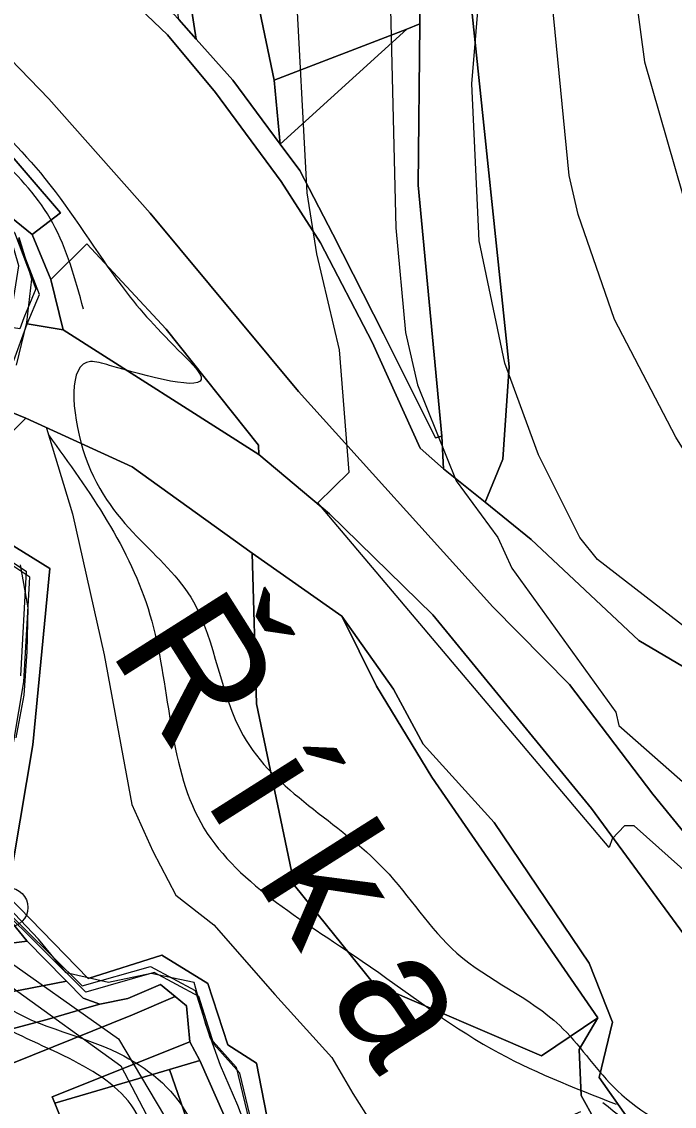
# Model space of a CAD drawing. Extents: x -510989 to -501240, y -1184665 to -1176089.
# Drawn here: x -503705.3 to -503555.7, y -1180892.3 to -1180643.8 of the extents above; entities that cross this region are included whole.
import ezdxf

# ---------------------------------------------------------------- set-up
doc = ezdxf.new("R2010")
doc.units = 0
for name, color, linetype in [('lesni_pozemek', 7, 'Continuous'), ('NAVRH_revitalizace_toku', 7, 'Continuous'), ('orna_puda', 7, 'Continuous'), ('ostatni_plocha_x_draha', 7, 'Continuous'), ('ostatni_plocha_x_neplodna_puda', 7, 'Continuous'), ('ostatni_plocha_x_ostatni_komunikace', 7, 'Continuous'), ('ostatni_plocha_x_silnice', 7, 'Continuous'), ('popis', 7, 'Continuous'), ('STAV_zaplavove_uzemi', 7, 'Continuous'), ('trasovani_toku', 7, 'Continuous'), ('trvaly_travni_porost', 7, 'Continuous'), ('vodni_plocha_x_vodni_tok_v_koryt_prir_n_upr', 7, 'Continuous'), ('vrstevnice_01', 7, 'Continuous'), ('vrstevnice_02', 7, 'Continuous')]:
    doc.layers.add(name, color=color, linetype=linetype)

msp = doc.modelspace()

# ---------------------------------------------------------------- linework, layer by layer
at = {"layer": 'lesni_pozemek'}
msp.add_lwpolyline([(-503433.41, -1180812.64), (-503498.1, -1180816.62), (-503533.5, -1180803.41), (-503563.79, -1180785.56), (-503588.48, -1180762.44), (-503599.05, -1180753.9), (-503594.94, -1180744.02), (-503593.51, -1180722.84), (-503602.15, -1180640.58), (-503596.73, -1180612.04), (-503591.25, -1180585.06), (-503591.68, -1180515.89), (-503576.18, -1180502.75), (-503566.29, -1180490.75), (-503560.9, -1180484.48), (-503542.5, -1180462.78)], dxfattribs=at)
for points in [[(-503601.64, -1180528.62), (-503591.68, -1180515.89), (-503591.25, -1180585.06), (-503596.73, -1180612.04), (-503602.15, -1180640.58), (-503593.51, -1180722.84), (-503594.94, -1180744.02), (-503599.05, -1180753.9), (-503608.56, -1180746.23), (-503608.97, -1180738.78), (-503614.4, -1180681.22), (-503614.02, -1180644.27), (-503614.06, -1180638.81), (-503605.22, -1180638.61), (-503607.13, -1180579.36), (-503610.75, -1180553.06), (-503617.26, -1180538.39), (-503622.95, -1180539.29), (-503625.01, -1180535.17)], [(-503614.02, -1180644.27), (-503614.4, -1180681.22), (-503608.97, -1180738.78), (-503610.42, -1180739.1), (-503622.33, -1180715.28), (-503633.96, -1180692.44), (-503641.54, -1180677.86), (-503646.02, -1180671.82), (-503616.98, -1180645.53)]]:
    msp.add_lwpolyline(points, close=True, dxfattribs=at)
at = {"layer": 'NAVRH_revitalizace_toku'}
for points in [[(-503715.72, -1180729.64), (-503728.58, -1180757.02), (-503723.3, -1180779.46), (-503720.99, -1180828.62), (-503712.09, -1180856.33), (-503683.05, -1180876.79), (-503660.29, -1180915.06), (-503646.1, -1180928.92), (-503636.86, -1180932.55), (-503582.09, -1180922.98)], [(-503699.58, -1180736.89), (-503693.57, -1180756.51), (-503686.33, -1180788.87), (-503680.04, -1180823.17), (-503675.22, -1180833.79), (-503669.9, -1180843.94), (-503661.21, -1180850.7), (-503647.2, -1180866.64), (-503634.16, -1180881.13), (-503629.32, -1180889.35), (-503623.53, -1180898.53), (-503618.2, -1180905.08), (-503608.9, -1180906.63), (-503601.92, -1180904.31), (-503577.12, -1180893.46)]]:
    msp.add_lwpolyline(points, dxfattribs=at)
at = {"layer": 'orna_puda'}
msp.add_lwpolyline([(-503622.22, -1180546.23), (-503619.89, -1180564.68), (-503614.22, -1180617.56), (-503614.06, -1180638.81), (-503614.02, -1180644.27), (-503616.98, -1180645.53), (-503647.37, -1180657.2), (-503658.78, -1180602.56), (-503673.81, -1180605.35), (-503676.52, -1180594.14), (-503684.4, -1180561.26)], close=True, dxfattribs=at)
at = {"layer": 'ostatni_plocha_x_draha'}
for points in [[(-503728.04, -1180603.41), (-503696.54, -1180625.52), (-503684.47, -1180634.75), (-503671.84, -1180646.84), (-503660.86, -1180660.05), (-503645.78, -1180680.44), (-503636.8, -1180694.49), (-503624.93, -1180717.25), (-503613.95, -1180741.52), (-503608.56, -1180746.23), (-503599.05, -1180753.9), (-503588.48, -1180762.44), (-503563.79, -1180785.56), (-503533.5, -1180803.41), (-503498.1, -1180816.62), (-503433.41, -1180812.64)], [(-503445.35, -1180833.32), (-503486.7, -1180841.19), (-503510.75, -1180850.44), (-503526.05, -1180854.08), (-503531.33, -1180852.89), (-503536.64, -1180850.18), (-503560.57, -1180820.77), (-503579.71, -1180795.62), (-503597.29, -1180777.84), (-503641.82, -1180728.5), (-503675.8, -1180687.66), (-503699.02, -1180661.49), (-503714.51, -1180645.55)], [(-503707.05, -1180721.42), (-503703.98, -1180713), (-503695.73, -1180714.36), (-503650.87, -1180742.93), (-503634.67, -1180756.57), (-503611.01, -1180779.66), (-503574.68, -1180824.05), (-503551.68, -1180855.4), (-503548.99, -1180860.21), (-503546.38, -1180865.56), (-503544.99, -1180864.89), (-503541.03, -1180872.5), (-503541.22, -1180874.2), (-503535.32, -1180886.58), (-503530.37, -1180934.78)], [(-503556.89, -1180908.47), (-503572.93, -1180885.68), (-503569.83, -1180872.98), (-503575.17, -1180859.47), (-503596.93, -1180827.26), (-503613.27, -1180809.3), (-503620.06, -1180796.73), (-503631.9, -1180780.01), (-503652.43, -1180765.54), (-503679.96, -1180745.79), (-503704.32, -1180734.66), (-503708.94, -1180732.71)]]:
    msp.add_lwpolyline(points, dxfattribs=at)
at = {"layer": 'ostatni_plocha_x_neplodna_puda'}
for points in [[(-503647.37, -1180657.2), (-503616.98, -1180645.53), (-503646.02, -1180671.82)], [(-503631.9, -1180780.01), (-503620.06, -1180796.73), (-503613.27, -1180809.3), (-503596.93, -1180827.26), (-503575.17, -1180859.47), (-503569.83, -1180872.98), (-503572.93, -1180885.68), (-503556.89, -1180908.47), (-503557.12, -1180911.95), (-503567.59, -1180923.46), (-503568.87, -1180924.87), (-503570.14, -1180913.95), (-503570.71, -1180903.87), (-503570.83, -1180900.95), (-503573.89, -1180895.46), (-503577.03, -1180889.84), (-503577.46, -1180879.28), (-503573.22, -1180872), (-503611.26, -1180816.88), (-503623.95, -1180796.05)]]:
    msp.add_lwpolyline(points, close=True, dxfattribs=at)
at = {"layer": 'ostatni_plocha_x_ostatni_komunikace'}
for points in [[(-503706.98, -1180460.95), (-503693.19, -1180508.59), (-503692.47, -1180542.56), (-503676.52, -1180594.14), (-503673.81, -1180605.35), (-503668.4, -1180627.57), (-503665.24, -1180647.8), (-503669.23, -1180643.33), (-503671.81, -1180626.52), (-503677.64, -1180603.85), (-503696.59, -1180543.15), (-503696.75, -1180512.63), (-503713.01, -1180460.58)], [(-503716.52, -1180607.77), (-503694.15, -1180623.39), (-503682.52, -1180632.67), (-503670.51, -1180641.89), (-503669.23, -1180643.33), (-503665.24, -1180647.8), (-503656.86, -1180657.22), (-503646.02, -1180671.82), (-503641.54, -1180677.86), (-503633.96, -1180692.44), (-503622.33, -1180715.28), (-503610.42, -1180739.1), (-503608.97, -1180738.78), (-503608.56, -1180746.23), (-503613.95, -1180741.52), (-503624.93, -1180717.25), (-503636.8, -1180694.49), (-503645.78, -1180680.44), (-503660.86, -1180660.05), (-503671.84, -1180646.84), (-503684.47, -1180634.75), (-503696.54, -1180625.52), (-503728.04, -1180603.41)]]:
    msp.add_lwpolyline(points, dxfattribs=at)
at = {"layer": 'ostatni_plocha_x_silnice'}
for points in [[(-503714.51, -1180645.55), (-503699.02, -1180661.49), (-503675.8, -1180687.66), (-503641.82, -1180728.5), (-503597.29, -1180777.84), (-503579.71, -1180795.62), (-503560.57, -1180820.77), (-503536.64, -1180850.18)], [(-503551.68, -1180855.4), (-503574.68, -1180824.05), (-503611.01, -1180779.66), (-503634.67, -1180756.57), (-503650.87, -1180742.93), (-503650.95, -1180740.82), (-503672.12, -1180714.26), (-503690.3, -1180694.66), (-503698.56, -1180702.89), (-503702.85, -1180692.57), (-503696.37, -1180687.6), (-503710.77, -1180670.83)]]:
    msp.add_lwpolyline(points, dxfattribs=at)
at = {"layer": 'popis'}
for points in [[(-503707.05, -1180721.42), (-503703.98, -1180713), (-503701.16, -1180706.3), (-503706.12, -1180693.45)], [(-503708.23, -1180815.41), (-503704.74, -1180795.04), (-503703.38, -1180771.06), (-503724.34, -1180757.19)], [(-503649.8, -1180907.28), (-503655.29, -1180884.69), (-503661.2, -1180878.06), (-503664.65, -1180867.12), (-503674.87, -1180861.64), (-503690.55, -1180866.1), (-503710.66, -1180846.29)]]:
    msp.add_lwpolyline(points, dxfattribs=at)
at = {"layer": 'STAV_zaplavove_uzemi'}
for points in [[(-504540.1, -1180857.4), (-504577.6, -1180869.9), (-504578.56, -1180860.28), (-504550.67, -1180843.94), (-504523.75, -1180837.2), (-504478.55, -1180823.74), (-504444.9, -1180804.51), (-504446.82, -1180793.93), (-504446.82, -1180779.51), (-504445.86, -1180755.47), (-504441.05, -1180745.85), (-504426.63, -1180754.51), (-504417.97, -1180766.04), (-504413.17, -1180777.58), (-504398.74, -1180788.16), (-504367.97, -1180786.24), (-504329.51, -1180770.85), (-504283.35, -1180754.51), (-504262.2, -1180724.7), (-504238.16, -1180694.89), (-504218.92, -1180663.15), (-504185.27, -1180631.42), (-504166.04, -1180606.42), (-504143.92, -1180591.03), (-504113.15, -1180572.76), (-504085.26, -1180570.84), (-504067.95, -1180564.11), (-504042.95, -1180584.3), (-504041.99, -1180609.3), (-504034.29, -1180620.84), (-504019.87, -1180632.38), (-503985.25, -1180627.57), (-503970.83, -1180622.77), (-503966.98, -1180607.38), (-503969.87, -1180574.69), (-503950.64, -1180559.3), (-503899.67, -1180566.99), (-503832.36, -1180592), (-503773.38, -1180619.38), (-503737.54, -1180645.61), (-503699.95, -1180679.7), (-503682.47, -1180704.18), (-503669.35, -1180719.04), (-503664.11, -1180725.16), (-503685.09, -1180722.54), (-503689.46, -1180721.66), (-503691.21, -1180741.77), (-503665.86, -1180776.74), (-503654.49, -1180807.33), (-503622.15, -1180837.93), (-503605.54, -1180857.16), (-503581.94, -1180873.77), (-503569.7, -1180887.76), (-503551.34, -1180899.12), (-503533.86, -1180905.24), (-503519.87, -1180914.86), (-503521.62, -1180886.01), (-503509.38, -1180869.4), (-503486.65, -1180862.41), (-503463.92, -1180863.28), (-503442.94, -1180864.15), (-503421.09, -1180871.15), (-503407.1, -1180879.02), (-503403.6, -1180885.13), (-503432.45, -1180912.23), (-503450.81, -1180934.96), (-503458.68, -1180948.07), (-503460.51, -1180958), (-503445.13, -1180968.57), (-503429.74, -1180958.96), (-503410.51, -1180930.11), (-503389.35, -1180907.03), (-503369.16, -1180886.84), (-503347.04, -1180874.34), (-503333.58, -1180868.57), (-503300.89, -1180867.61), (-503271.08, -1180854.15), (-503218.19, -1180816.64), (-503177.8, -1180772.41), (-503136.45, -1180737.79), (-503127.8, -1180727.21), (-503108.57, -1180722.41), (-503094.14, -1180728.18), (-503074.91, -1180728.18), (-503051.83, -1180714.71), (-503035.48, -1180702.21), (-503022.02, -1180736.83), (-503014.33, -1180767.6), (-503006.64, -1180784.91), (-502997.02, -1180789.72), (-502932.59, -1180779.14)], [(-503691.1, -1180709.63), (-503698.14, -1180689.92), (-503726.29, -1180661.77), (-503758.67, -1180635.02), (-503793.87, -1180613.9), (-503848.78, -1180591.37), (-503885.38, -1180575.88), (-503937.22, -1180564.11), (-503952.58, -1180564.11), (-503964.1, -1180580.75), (-503962.82, -1180602.51), (-503964.1, -1180625.54), (-503990.97, -1180635.78), (-504028.09, -1180635.78), (-504080.57, -1180656.26), (-504118.96, -1180675.46), (-504153.52, -1180702.34), (-504177.84, -1180745.85), (-504193.2, -1180768.89), (-504226.47, -1180789.37), (-504318.63, -1180820.09), (-504383.9, -1180844.41), (-504463.25, -1180867.44), (-504524.69, -1180885.36), (-504582.26, -1180902.78), (-504631.98, -1180942.98), (-504690.15, -1180991.64), (-504735.64, -1181042.41), (-504756.79, -1181076.26), (-504777.95, -1181112.22)], [(-502250.32, -1184002.61), (-502355.07, -1183875.41), (-502442.37, -1183790.61), (-502477.29, -1183700.82), (-502532.16, -1183578.61), (-502567.08, -1183448.91), (-502626.05, -1183402.34), (-502705.41, -1183380.59), (-502814.2, -1183349.87), (-502882.03, -1183297.39), (-502931.95, -1183237.24), (-503042.02, -1183107.97), (-503139.64, -1183018.94), (-503222.14, -1182957.59), (-503308.56, -1182839.96), (-503316.24, -1182784.92), (-503330.32, -1182756.77), (-503348.24, -1182719.65), (-503334.16, -1182651.82), (-503323.92, -1182595.5), (-503313.68, -1182526.39), (-503294.1, -1182480.5), (-503251.86, -1182396.03), (-503229.34, -1182314.37), (-503216.1, -1182227.15), (-503242.43, -1182174.5), (-503271.86, -1182129.59), (-503287.34, -1182081.58), (-503343.88, -1182028.1), (-503361.79, -1182008.91), (-503396.35, -1181952.59), (-503442.43, -1181933.39), (-503497.46, -1181888.6), (-503525.62, -1181860.44), (-503528.18, -1181837.4), (-503548.66, -1181767.01), (-503558.9, -1181729.89), (-503576.82, -1181682.53), (-503578.1, -1181621.1), (-503567.86, -1181572.46), (-503552.5, -1181536.63), (-503538.04, -1181458.36), (-503518.33, -1181411.9), (-503509.88, -1181341.51), (-503497.21, -1181207.63), (-503499.77, -1181097.56), (-503498.02, -1181031.35), (-503510.82, -1180970.85), (-503549.22, -1180952.23), (-503571.32, -1180940.6), (-503605.07, -1180937.11), (-503651.61, -1180939.44), (-503671.39, -1180917.33), (-503679.53, -1180892.89), (-503713.27, -1180871.95), (-503727.24, -1180859.15), (-503734.22, -1180833.55), (-503728.4, -1180799.81), (-503741.2, -1180770.72), (-503722.82, -1180725.17), (-503721.54, -1180703.41), (-503731.78, -1180697.01), (-503767.61, -1180699.57), (-503790.65, -1180697.01), (-503817.53, -1180697.01), (-503861.04, -1180686.77), (-503889.2, -1180675.25), (-503900.72, -1180668.85), (-503953.2, -1180679.09), (-503997.99, -1180697.01), (-504063.27, -1180722.61), (-504109.34, -1180749.49), (-504142.62, -1180776.36), (-504177.18, -1180796.84), (-504211.73, -1180817.32), (-504414.98, -1180961.5), (-504472.7, -1180998.11), (-504544.51, -1181068.5), (-504600.82, -1181143.12), (-504621.94, -1181196.62), (-504641.65, -1181267.01), (-504660.25, -1181350.62), (-504634.7, -1181398.32), (-504617.66, -1181447.72), (-504600.62, -1181492.01), (-504587, -1181548.23), (-504592.11, -1181628.29), (-504569.96, -1181682.81), (-504568.26, -1181664.07), (-504554.63, -1181621.48), (-504547.82, -1181597.63)], [(-503714.98, -1180731.03), (-503730.27, -1180754.23), (-503730.27, -1180771.71), (-503726.78, -1180779.58), (-503718.91, -1180795.31), (-503723.28, -1180825.91), (-503724.15, -1180843.39), (-503711.04, -1180867.87), (-503683.07, -1180880.11), (-503667.33, -1180894.1), (-503661.21, -1180911.58), (-503650.72, -1180926.44), (-503637.61, -1180932.56), (-503612.26, -1180929.06), (-503601.77, -1180929.06), (-503577.29, -1180926.44)], [(-503699.12, -1180738.43), (-503675.85, -1180779.68), (-503664.21, -1180827.28), (-503627.19, -1180859.02), (-503597.57, -1180879.11), (-503569.01, -1180891.81)], [(-503516.79, -1180924.84), (-503528.34, -1180912.45), (-503551.94, -1180904.59), (-503572.04, -1180891.47)]]:
    msp.add_spline(points, degree=3, dxfattribs=at)
at = {"layer": 'trasovani_toku'}
for p, q in [((-503702.89, -1180702.81), (-503705.8, -1180693.25)), ((-503704.09, -1180712.74), (-503702.89, -1180702.81)), ((-503706.46, -1180722.45), (-503704.09, -1180712.74)), ((-503703.76, -1180778.08), (-503705.5, -1180768.24)), ((-503703.97, -1180788.08), (-503703.76, -1180778.08)), ((-503704.66, -1180798.06), (-503703.97, -1180788.08)), ((-503706.55, -1180807.88), (-503704.66, -1180798.06)), ((-503701.43, -1180853.97), (-503708.31, -1180846.71)), ((-503695.09, -1180861.69), (-503701.43, -1180853.97)), ((-503685.33, -1180863.89), (-503695.09, -1180861.69)), ((-503675.54, -1180861.84), (-503685.33, -1180863.89)), ((-503665.75, -1180863.89), (-503675.54, -1180861.84)), ((-503663.05, -1180873.52), (-503665.75, -1180863.89)), ((-503659.72, -1180882.95), (-503663.05, -1180873.52)), ((-503655.73, -1180892.12), (-503659.72, -1180882.95)), ((-503652.07, -1180901.42), (-503655.73, -1180892.12))]:
    msp.add_line(p, q, dxfattribs=at)
msp.add_circle((-503708.31, -1180846.71), 4.5, dxfattribs=at)
at = {"layer": 'trvaly_travni_porost'}
for points in [[(-503673.81, -1180605.35), (-503658.78, -1180602.56), (-503647.37, -1180657.2), (-503646.02, -1180671.82), (-503656.86, -1180657.22), (-503665.24, -1180647.8), (-503668.4, -1180627.57)], [(-503690.3, -1180694.66), (-503672.12, -1180714.26), (-503650.95, -1180740.82), (-503650.87, -1180742.93), (-503695.73, -1180714.36), (-503698.56, -1180702.89)], [(-503652.43, -1180765.54), (-503631.9, -1180780.01), (-503623.95, -1180796.05), (-503611.26, -1180816.88), (-503573.22, -1180872), (-503586.09, -1180880.71), (-503624.56, -1180864.2), (-503642.71, -1180841.68), (-503651.41, -1180800.07)], [(-503716.5, -1180825.14), (-503716.43, -1180835.69), (-503712.31, -1180844.75), (-503710.85, -1180846.15), (-503704.09, -1180854.37), (-503704.02, -1180854.44), (-503710.17, -1180855.23), (-503771.06, -1180865.98), (-503773.82, -1180855.67), (-503776.53, -1180845.55), (-503779.33, -1180835.1), (-503750.63, -1180830.46)], [(-503710.17, -1180855.23), (-503704.02, -1180854.44), (-503695.45, -1180863.15), (-503695, -1180863.61), (-503705.63, -1180865.65), (-503769.26, -1180876.6), (-503771.06, -1180865.98)], [(-503705.63, -1180865.65), (-503695, -1180863.61), (-503691.14, -1180867.51), (-503687.37, -1180868.91), (-503690.29, -1180869.75), (-503699.43, -1180872.39), (-503726.76, -1180879.68), (-503767.53, -1180886.77), (-503769.26, -1180876.6)], [(-503670.09, -1180867.12), (-503679.84, -1180871.31), (-503730.16, -1180891.56), (-503753.32, -1180896.65), (-503765.56, -1180898.42), (-503767.53, -1180886.77), (-503726.76, -1180879.68), (-503699.43, -1180872.39), (-503690.29, -1180869.75), (-503687.37, -1180868.91), (-503680.95, -1180867.58), (-503673.46, -1180864.37)], [(-503667.47, -1180869.25), (-503666.68, -1180877.52), (-503698.26, -1180890.09), (-503697.67, -1180891.58), (-503692.49, -1180904.57), (-503705.75, -1180910.03), (-503730.15, -1180916.5), (-503757.2, -1180922.27), (-503763.41, -1180911.09), (-503765.56, -1180898.42), (-503753.32, -1180896.65), (-503730.16, -1180891.56), (-503679.84, -1180871.31), (-503670.09, -1180867.12)], [(-503666.68, -1180877.52), (-503664.44, -1180881.78), (-503671.41, -1180883.83), (-503697.67, -1180891.58), (-503698.26, -1180890.09)], [(-503664.44, -1180881.78), (-503658.88, -1180894.41), (-503666.86, -1180896.82), (-503671.41, -1180883.83)], [(-503671.41, -1180883.83), (-503666.86, -1180896.82), (-503692.49, -1180904.57), (-503697.67, -1180891.58)]]:
    msp.add_lwpolyline(points, close=True, dxfattribs=at)
for points in [[(-503710.77, -1180670.83), (-503696.37, -1180687.6), (-503702.85, -1180692.57), (-503722.05, -1180677.04)], [(-503646.74, -1180906.33), (-503651.42, -1180882.39), (-503657.99, -1180878.19), (-503662.57, -1180864.12), (-503673.15, -1180857.62), (-503690.05, -1180862.98), (-503708.53, -1180844.02), (-503702.72, -1180809.44), (-503698.83, -1180769.06), (-503710.95, -1180761.56), (-503720.54, -1180756.73), (-503712.71, -1180742.95), (-503704.32, -1180734.66), (-503679.96, -1180745.79), (-503652.43, -1180765.54), (-503651.41, -1180800.07), (-503642.71, -1180841.68), (-503624.56, -1180864.2), (-503586.09, -1180880.71), (-503573.22, -1180872), (-503577.46, -1180879.28), (-503577.03, -1180889.84), (-503573.89, -1180895.46)]]:
    msp.add_lwpolyline(points, dxfattribs=at)
at = {"layer": 'vodni_plocha_x_vodni_tok_v_koryt_prir_n_upr'}
msp.add_lwpolyline([(-503745.47, -1180670.94), (-503736.57, -1180660.72), (-503726, -1180677.26), (-503706.93, -1180692.12), (-503701.97, -1180704.97), (-503704.79, -1180711.67), (-503705.69, -1180714.15), (-503708.13, -1180713.81), (-503705.91, -1180699.7), (-503708.01, -1180692.34), (-503727.32, -1180678.41), (-503734.45, -1180666.3), (-503749.43, -1180676.12), (-503749.95, -1180684.76), (-503775.83, -1180695.17), (-503784.06, -1180691.38), (-503787.22, -1180684.15), (-503786.48, -1180677.26), (-503786.19, -1180674.61), (-503784.17, -1180675.25), (-503784.96, -1180679.23), (-503782.43, -1180685.4), (-503766.35, -1180683.52)], close=True, dxfattribs=at)
for points in [[(-503722.05, -1180677.04), (-503702.85, -1180692.57), (-503698.56, -1180702.89), (-503695.73, -1180714.36), (-503703.98, -1180713), (-503701.16, -1180706.3), (-503706.12, -1180693.45)], [(-503708.94, -1180732.71), (-503704.32, -1180734.66), (-503712.71, -1180742.95)], [(-503725.15, -1180755.84), (-503704.2, -1180769.7), (-503705.56, -1180793.67)], [(-503708.23, -1180815.41), (-503704.74, -1180795.04), (-503703.38, -1180771.06), (-503724.34, -1180757.19)], [(-503710.95, -1180761.56), (-503698.83, -1180769.06), (-503702.72, -1180809.44), (-503708.53, -1180844.02), (-503690.05, -1180862.98), (-503673.15, -1180857.62), (-503662.57, -1180864.12), (-503657.99, -1180878.19), (-503651.42, -1180882.39), (-503646.74, -1180906.33)], [(-503711.49, -1180844.9), (-503691.38, -1180864.7), (-503675.7, -1180860.24), (-503665.49, -1180865.72), (-503662.04, -1180876.66), (-503656.13, -1180883.28), (-503650.64, -1180905.86)], [(-503658.88, -1180894.41), (-503664.44, -1180881.78), (-503666.68, -1180877.52), (-503667.47, -1180869.25), (-503670.09, -1180867.12), (-503673.46, -1180864.37), (-503680.95, -1180867.58), (-503687.37, -1180868.91), (-503691.14, -1180867.51), (-503695, -1180863.61), (-503695.45, -1180863.15), (-503704.02, -1180854.44), (-503704.09, -1180854.37), (-503710.85, -1180846.15)], [(-503649.8, -1180907.28), (-503655.29, -1180884.69), (-503661.2, -1180878.06), (-503664.65, -1180867.12), (-503674.87, -1180861.64), (-503690.55, -1180866.1), (-503710.66, -1180846.29)]]:
    msp.add_lwpolyline(points, dxfattribs=at)
at = {"layer": 'vrstevnice_01'}
for points in [[(-503428.31, -1180810), (-503448.09, -1180803), (-503490.91, -1180791), (-503512.09, -1180781), (-503525.09, -1180773), (-503544.09, -1180757), (-503555.31, -1180739), (-503569.41, -1180712), (-503577.69, -1180688), (-503579.81, -1180679), (-503584, -1180636), (-503583.69, -1180587), (-503586.19, -1180562), (-503592.69, -1180543), (-503601.31, -1180528), (-503618.09, -1180509), (-503641.69, -1180488), (-503649.69, -1180479), (-503661.81, -1180460)], [(-503621.81, -1180597), (-503619.5, -1180691), (-503617.31, -1180715), (-503614.5, -1180727), (-503605.69, -1180749), (-503596.09, -1180762), (-503592.91, -1180769), (-503569.09, -1180802), (-503568.41, -1180805), (-503552.5, -1180819), (-503539.91, -1180824), (-503519.09, -1180830), (-503468.31, -1180838), (-503447.59, -1180839), (-503444.31, -1180841)]]:
    msp.add_lwpolyline(points, dxfattribs=at)
at = {"layer": 'vrstevnice_02'}
for points in [[(-503426, -1180827), (-503490, -1180814), (-503543.59, -1180790), (-503573.31, -1180767), (-503577.31, -1180762), (-503586.81, -1180743), (-503594.5, -1180722), (-503600.41, -1180694), (-503602.09, -1180658), (-503599.09, -1180622), (-503599, -1180593), (-503602.59, -1180569), (-503608.81, -1180551), (-503619.81, -1180532), (-503629.31, -1180521), (-503644.5, -1180508), (-503663.31, -1180496), (-503668.69, -1180492), (-503676.81, -1180482), (-503683.19, -1180477), (-503688.5, -1180475), (-503704, -1180456)], [(-503630.59, -1180461), (-503621.31, -1180473), (-503591.59, -1180504), (-503580.5, -1180520), (-503571.41, -1180541), (-503567.59, -1180561), (-503566.69, -1180576), (-503567.5, -1180607), (-503566.81, -1180621), (-503562.5, -1180653), (-503553.91, -1180683), (-503550, -1180694)], [(-503438.31, -1180868), (-503462.59, -1180860), (-503476.91, -1180859), (-503487.31, -1180859), (-503504.69, -1180864), (-503509.31, -1180855), (-503519, -1180854), (-503533.59, -1180851), (-503539.41, -1180848), (-503551.41, -1180840), (-503564.91, -1180828), (-503567.09, -1180828), (-503569.91, -1180831), (-503570.59, -1180833), (-503637.41, -1180754), (-503630.19, -1180747), (-503632.41, -1180719), (-503637.59, -1180697), (-503639.81, -1180683), (-503642.5, -1180633)], [(-503707.5, -1180865), (-503682.5, -1180883), (-503660.5, -1180925)]]:
    msp.add_lwpolyline(points, dxfattribs=at)

# ---------------------------------------------------------------- texts
at = {"layer": 'trasovani_toku'}
msp.add_text('Ř í k a', height=30, rotation=302.3827, dxfattribs=at).set_placement((-503685.39, -1180787.67))

doc.saveas('drawing.dxf')
